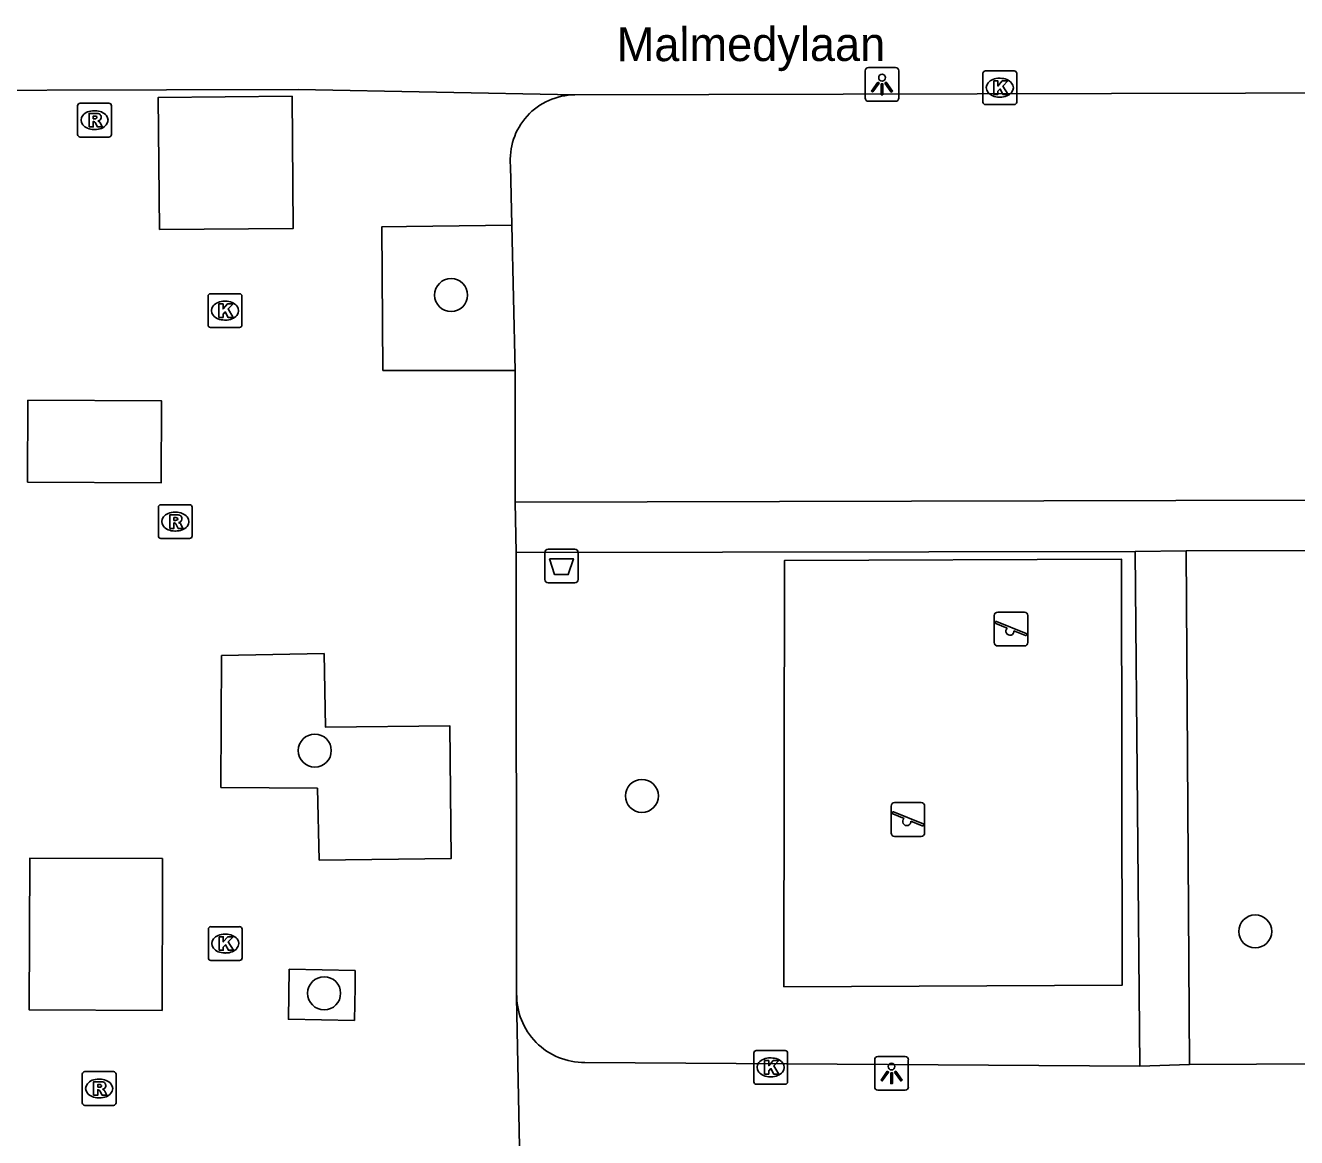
# Model space of a CAD drawing. Extents: x 160732 to 162105, y 387428 to 388479.
# Drawn here: x 161449.84 to 161487.49, y 388135.97 to 388168.91 of the extents above; entities that cross this region are included whole.
import ezdxf

# ---------------------------------------------------------------- set-up
doc = ezdxf.new("R2010")
doc.units = 0
for name, color, linetype in [('IMGEO_Afvalbak', 7, 'Continuous'), ('IMGEO_Boom', 7, 'Continuous'), ('IMGEO_Groenvoorziening', 7, 'Continuous'), ('IMGEO_Kolk', 7, 'Continuous'), ('IMGEO_Lichtpunt', 7, 'Continuous'), ('IMGEO_Openbare_ruimte_label', 7, 'Continuous'), ('IMGEO_Rioolput', 7, 'Continuous'), ('IMGEO_Speelvoorziening', 7, 'Continuous'), ('IMGEO_Voetpad_open', 7, 'Continuous')]:
    doc.layers.add(name, color=color, linetype=linetype)

msp = doc.modelspace()

# ---------------------------------------------------------------- linework, layer by layer
at = {"layer": 'IMGEO_Afvalbak'}
for p, q in [((161465.221, 388152.497), (161465.221, 388153.297)), ((161465.221, 388153.297), (161465.221, 388152.497)), ((161465.321, 388153.397), (161466.111, 388153.397)), ((161466.111, 388153.397), (161465.321, 388153.397)), ((161466.211, 388153.297), (161466.211, 388152.497)), ((161466.211, 388152.497), (161466.211, 388153.297)), ((161466.111, 388152.397), (161465.321, 388152.397)), ((161465.321, 388152.397), (161466.111, 388152.397))]:
    msp.add_line(p, q, dxfattribs=at)
msp.add_lwpolyline([(161465.364, 388153.111), (161466.068, 388153.111), (161465.919, 388152.641), (161465.513, 388152.641), (161465.364, 388153.111)], dxfattribs=at)
for centre, start, end in [((161465.321, 388153.297), 90, 180), ((161465.321, 388153.297), 90, 180), ((161466.111, 388153.297), 0, 90), ((161466.111, 388153.297), 360, 90), ((161465.321, 388152.497), 180, 270), ((161465.321, 388152.497), 180, 270), ((161466.111, 388152.497), 270, 0), ((161466.111, 388152.497), 270, 0)]:
    msp.add_arc(centre, 0.1, start, end, dxfattribs=at)
at = {"layer": 'IMGEO_Boom'}
for centre in [(161462.445, 388160.923), (161458.409, 388147.429), (161468.1, 388146.087), (161486.27, 388142.074), (161458.685, 388140.24)]:
    msp.add_circle(centre, 0.489, dxfattribs=at)
at = {"layer": 'IMGEO_Groenvoorziening'}
for points in [[(161464.241, 388162.995), (161464.343, 388158.689)], [(161472.305, 388140.428), (161472.32, 388153.055), (161482.309, 388153.097), (161482.327, 388140.481), (161472.305, 388140.428)]]:
    msp.add_lwpolyline(points, dxfattribs=at)
at = {"layer": 'IMGEO_Kolk'}
for p, q in [((161478.202, 388166.638), (161478.202, 388167.49)), ((161478.277, 388167.564), (161479.129, 388167.564)), ((161479.203, 388167.49), (161479.203, 388166.638)), ((161478.69, 388167.344), (161478.715, 388167.344)), ((161478.713, 388166.784), (161478.688, 388166.784)), ((161479.129, 388166.564), (161478.277, 388166.564)), ((161455.247, 388160.034), (161455.247, 388160.886)), ((161455.322, 388160.96), (161456.174, 388160.96)), ((161455.735, 388160.74), (161455.76, 388160.74)), ((161456.248, 388160.886), (161456.248, 388160.034)), ((161456.174, 388159.96), (161455.322, 388159.96)), ((161455.758, 388160.18), (161455.733, 388160.18)), ((161455.329, 388142.214), (161456.181, 388142.214)), ((161455.254, 388141.288), (161455.254, 388142.14)), ((161455.742, 388141.994), (161455.767, 388141.994)), ((161456.255, 388142.14), (161456.255, 388141.288)), ((161455.765, 388141.434), (161455.74, 388141.434)), ((161456.181, 388141.214), (161455.329, 388141.214)), ((161471.414, 388137.621), (161471.414, 388138.473)), ((161471.489, 388138.547), (161472.341, 388138.547)), ((161472.415, 388138.473), (161472.415, 388137.621)), ((161471.902, 388138.327), (161471.927, 388138.327)), ((161471.925, 388137.767), (161471.9, 388137.767)), ((161472.341, 388137.547), (161471.489, 388137.547))]:
    msp.add_line(p, q, dxfattribs=at)
for points in [[(161478.202, 388166.638), (161478.202, 388167.49)], [(161478.277, 388167.564), (161479.129, 388167.564)], [(161479.203, 388167.49), (161479.203, 388166.638)], [(161478.523, 388167.264), (161478.646, 388167.264), (161478.646, 388167.113), (161478.776, 388167.264), (161478.94, 388167.264), (161478.794, 388167.113), (161478.947, 388166.864), (161478.795, 388166.864), (161478.71, 388167.028), (161478.646, 388166.961), (161478.646, 388166.864), (161478.523, 388166.864), (161478.523, 388167.264)], [(161479.129, 388166.564), (161478.277, 388166.564)], [(161455.247, 388160.034), (161455.247, 388160.886)], [(161455.322, 388160.96), (161456.174, 388160.96)], [(161455.568, 388160.66), (161455.691, 388160.66), (161455.691, 388160.509), (161455.821, 388160.66), (161455.985, 388160.66), (161455.839, 388160.509), (161455.992, 388160.26), (161455.84, 388160.26), (161455.755, 388160.424), (161455.691, 388160.357), (161455.691, 388160.26), (161455.568, 388160.26), (161455.568, 388160.66)], [(161456.248, 388160.886), (161456.248, 388160.034)], [(161456.174, 388159.96), (161455.322, 388159.96)], [(161455.329, 388142.214), (161456.181, 388142.214)], [(161455.254, 388141.288), (161455.254, 388142.14)], [(161455.575, 388141.914), (161455.698, 388141.914), (161455.698, 388141.763), (161455.828, 388141.914), (161455.992, 388141.914), (161455.846, 388141.763), (161455.999, 388141.514), (161455.847, 388141.514), (161455.762, 388141.678), (161455.698, 388141.611), (161455.698, 388141.514), (161455.575, 388141.514), (161455.575, 388141.914)], [(161456.255, 388142.14), (161456.255, 388141.288)], [(161456.181, 388141.214), (161455.329, 388141.214)], [(161471.414, 388137.621), (161471.414, 388138.473)], [(161471.489, 388138.547), (161472.341, 388138.547)], [(161472.415, 388138.473), (161472.415, 388137.621)], [(161471.735, 388138.247), (161471.858, 388138.247), (161471.858, 388138.096), (161471.988, 388138.247), (161472.152, 388138.247), (161472.006, 388138.096), (161472.159, 388137.847), (161472.007, 388137.847), (161471.922, 388138.011), (161471.858, 388137.944), (161471.858, 388137.847), (161471.735, 388137.847), (161471.735, 388138.247)], [(161472.341, 388137.547), (161471.489, 388137.547)]]:
    msp.add_lwpolyline(points, dxfattribs=at)
for centre, start, end in [((161478.279, 388167.488), 91.552, 178.448), ((161478.279, 388167.488), 91.552, 178.448), ((161479.127, 388167.488), 1.552, 88.448), ((161479.127, 388167.488), 1.552, 88.448), ((161478.279, 388166.64), 181.552, 268.448), ((161478.279, 388166.64), 181.552, 268.448), ((161479.127, 388166.64), 271.552, 358.448), ((161479.127, 388166.64), 271.552, 358.448), ((161455.324, 388160.884), 91.552, 178.448), ((161455.324, 388160.884), 91.552, 178.448), ((161456.172, 388160.884), 1.552, 88.448), ((161456.172, 388160.884), 1.552, 88.448), ((161455.324, 388160.036), 181.552, 268.448), ((161455.324, 388160.036), 181.552, 268.448), ((161456.172, 388160.036), 271.552, 358.448), ((161456.172, 388160.036), 271.552, 358.448), ((161455.331, 388142.138), 91.552, 178.448), ((161455.331, 388142.138), 91.552, 178.448), ((161456.179, 388142.138), 1.552, 88.448), ((161456.179, 388142.138), 1.552, 88.448), ((161455.331, 388141.29), 181.552, 268.448), ((161455.331, 388141.29), 181.552, 268.448), ((161456.179, 388141.29), 271.552, 358.448), ((161456.179, 388141.29), 271.552, 358.448), ((161471.491, 388138.471), 91.552, 178.448), ((161471.491, 388138.471), 91.552, 178.448), ((161472.339, 388138.471), 1.552, 88.448), ((161472.339, 388138.471), 1.552, 88.448), ((161471.491, 388137.623), 181.552, 268.448), ((161471.491, 388137.623), 181.552, 268.448), ((161472.339, 388137.623), 271.552, 358.448), ((161472.339, 388137.623), 271.552, 358.448)]:
    msp.add_arc(centre, 0.0765, start, end, dxfattribs=at)
for centre, major_axis, ratio, start_param, end_param in [((161478.689, 388167.064), (-0.387, 0.002), 0.722429, 4.712389, 7.853982), ((161478.714, 388167.064), (-0.39, 0.002), 0.717154, 1.570796, 4.712389), ((161455.734, 388160.46), (-0.387, 0.002), 0.722429, 4.712389, 7.853982), ((161455.759, 388160.46), (-0.39, 0.002), 0.717154, 1.570796, 4.712389), ((161455.741, 388141.714), (-0.387, 0.002), 0.722429, 4.712389, 7.853982), ((161455.766, 388141.714), (-0.39, 0.002), 0.717154, 1.570796, 4.712389), ((161471.901, 388138.047), (-0.387, 0.002), 0.722429, 4.712389, 7.853982), ((161471.926, 388138.047), (-0.39, 0.002), 0.717154, 1.570796, 4.712389)]:
    msp.add_ellipse(centre, major_axis=major_axis, ratio=ratio, start_param=start_param, end_param=end_param, dxfattribs=at)
at = {"layer": 'IMGEO_Lichtpunt'}
for p, q in [((161474.714, 388167.563), (161474.714, 388166.756)), ((161474.714, 388167.563), (161474.714, 388166.756)), ((161475.616, 388167.658), (161474.808, 388167.658)), ((161475.616, 388167.658), (161474.808, 388167.658)), ((161475.71, 388166.756), (161475.71, 388167.563)), ((161475.71, 388166.756), (161475.71, 388167.563)), ((161474.808, 388166.662), (161475.616, 388166.662)), ((161474.808, 388166.662), (161475.616, 388166.662)), ((161474.996, 388138.271), (161474.996, 388137.464)), ((161474.996, 388138.271), (161474.996, 388137.464)), ((161475.898, 388138.366), (161475.09, 388138.366)), ((161475.898, 388138.366), (161475.09, 388138.366)), ((161475.992, 388137.464), (161475.992, 388138.271)), ((161475.992, 388137.464), (161475.992, 388138.271)), ((161475.09, 388137.37), (161475.898, 388137.37)), ((161475.09, 388137.37), (161475.898, 388137.37))]:
    msp.add_line(p, q, dxfattribs=at)
for points in [[(161475.088, 388167.227), (161475.127, 388167.199), (161474.939, 388166.937), (161474.901, 388166.964), (161475.088, 388167.227)], [(161475.19, 388167.179), (161475.237, 388167.179), (161475.237, 388166.857), (161475.19, 388166.857), (161475.19, 388167.179)], [(161475.3, 388167.199), (161475.338, 388167.226), (161475.525, 388166.964), (161475.486, 388166.936), (161475.3, 388167.199)], [(161475.37, 388137.935), (161475.409, 388137.907), (161475.221, 388137.645), (161475.183, 388137.672), (161475.37, 388137.935)], [(161475.472, 388137.887), (161475.519, 388137.887), (161475.519, 388137.565), (161475.472, 388137.565), (161475.472, 388137.887)], [(161475.582, 388137.907), (161475.62, 388137.934), (161475.807, 388137.672), (161475.768, 388137.644), (161475.582, 388137.907)]]:
    msp.add_lwpolyline(points, dxfattribs=at)
for centre in [(161475.213, 388167.361), (161475.495, 388138.069)]:
    msp.add_circle(centre, 0.0994, dxfattribs=at)
for centre, start, end in [((161474.808, 388167.563), 90, 180), ((161474.808, 388167.563), 90, 180), ((161475.616, 388167.563), 0, 90), ((161475.616, 388167.563), 0, 90), ((161474.808, 388166.756), 180, 270), ((161474.808, 388166.756), 180, 270), ((161475.616, 388166.756), 270, 0), ((161475.616, 388166.756), 270, 360), ((161475.09, 388138.271), 90, 180), ((161475.09, 388138.271), 90, 180), ((161475.898, 388138.271), 0, 90), ((161475.898, 388138.271), 0, 90), ((161475.09, 388137.464), 180, 270), ((161475.09, 388137.464), 180, 270), ((161475.898, 388137.464), 270, 0), ((161475.898, 388137.464), 270, 360)]:
    msp.add_arc(centre, 0.0946, start, end, dxfattribs=at)
at = {"layer": 'IMGEO_Rioolput'}
for p, q in [((161451.382, 388165.677), (161451.382, 388166.529)), ((161451.457, 388166.603), (161452.309, 388166.603)), ((161451.87, 388166.383), (161451.895, 388166.383)), ((161452.383, 388166.529), (161452.383, 388165.677)), ((161452.309, 388165.603), (161451.457, 388165.603)), ((161451.893, 388165.823), (161451.868, 388165.823)), ((161453.773, 388153.785), (161453.773, 388154.637)), ((161453.848, 388154.711), (161454.7, 388154.711)), ((161454.774, 388154.637), (161454.774, 388153.785)), ((161454.261, 388154.491), (161454.286, 388154.491)), ((161454.284, 388153.931), (161454.259, 388153.931)), ((161454.7, 388153.711), (161453.848, 388153.711)), ((161451.519, 388136.994), (161451.519, 388137.846)), ((161451.594, 388137.92), (161452.446, 388137.92)), ((161452.007, 388137.7), (161452.032, 388137.7)), ((161452.52, 388137.846), (161452.52, 388136.994)), ((161452.446, 388136.92), (161451.594, 388136.92)), ((161452.03, 388137.14), (161452.005, 388137.14))]:
    msp.add_line(p, q, dxfattribs=at)
for points in [[(161451.382, 388165.677), (161451.382, 388166.529)], [(161451.457, 388166.603), (161452.309, 388166.603)], [(161451.971, 388166.301), (161451.719, 388166.303), (161451.719, 388165.903)], [(161452.383, 388166.529), (161452.383, 388165.677)], [(161451.719, 388165.903), (161451.843, 388165.903), (161451.843, 388166.065), (161451.854, 388166.065)], [(161451.897, 388166.222), (161451.843, 388166.222), (161451.843, 388166.141)], [(161451.843, 388166.141), (161451.895, 388166.141)], [(161451.901, 388166.036), (161451.972, 388165.903), (161452.112, 388165.903), (161452.047, 388166.029)], [(161452.309, 388165.603), (161451.457, 388165.603)], [(161453.773, 388153.785), (161453.773, 388154.637)], [(161453.848, 388154.711), (161454.7, 388154.711)], [(161454.774, 388154.637), (161454.774, 388153.785)], [(161454.362, 388154.409), (161454.11, 388154.411), (161454.11, 388154.011)], [(161454.288, 388154.33), (161454.234, 388154.33), (161454.234, 388154.249)], [(161454.234, 388154.249), (161454.286, 388154.249)], [(161454.11, 388154.011), (161454.234, 388154.011), (161454.234, 388154.173), (161454.245, 388154.173)], [(161454.292, 388154.144), (161454.363, 388154.011), (161454.503, 388154.011), (161454.438, 388154.137)], [(161454.7, 388153.711), (161453.848, 388153.711)], [(161451.519, 388136.994), (161451.519, 388137.846)], [(161451.594, 388137.92), (161452.446, 388137.92)], [(161452.52, 388137.846), (161452.52, 388136.994)], [(161452.108, 388137.618), (161451.856, 388137.62), (161451.856, 388137.22)], [(161451.856, 388137.22), (161451.98, 388137.22), (161451.98, 388137.382), (161451.991, 388137.382)], [(161452.034, 388137.539), (161451.98, 388137.539), (161451.98, 388137.458)], [(161451.98, 388137.458), (161452.032, 388137.458)], [(161452.038, 388137.353), (161452.109, 388137.22), (161452.249, 388137.22), (161452.184, 388137.346)], [(161452.446, 388136.92), (161451.594, 388136.92)]]:
    msp.add_lwpolyline(points, dxfattribs=at)
for centre, radius, start, end in [((161451.459, 388166.527), 0.0765, 91.552, 178.448), ((161451.459, 388166.527), 0.0765, 91.552, 178.448), ((161451.97, 388166.191), 0.109, 350.3612, 89.416), ((161452.307, 388166.527), 0.0765, 1.552, 88.448), ((161452.307, 388166.527), 0.0765, 1.552, 88.448), ((161451.853, 388166.012), 0.0533, 26.0293, 88.6989), ((161451.879, 388166.33), 0.19, 274.7715, 282.9687), ((161451.903, 388166.126), 0.0964, 77.0061, 93.1865), ((161451.917, 388166.183), 0.0378, 276.6634, 79.6772), ((161451.968, 388166.191), 0.112, 277.5842, 350.9817), ((161451.952, 388165.976), 0.108, 29.5134, 73.7905), ((161451.459, 388165.679), 0.0765, 181.552, 268.448), ((161451.459, 388165.679), 0.0765, 181.552, 268.448), ((161452.307, 388165.679), 0.0765, 271.552, 358.448), ((161452.307, 388165.679), 0.0765, 271.552, 358.448), ((161453.85, 388154.635), 0.0765, 91.552, 178.448), ((161453.85, 388154.635), 0.0765, 91.552, 178.448), ((161454.698, 388154.635), 0.0765, 1.552, 88.448), ((161454.698, 388154.635), 0.0765, 1.552, 88.448), ((161454.27, 388154.438), 0.19, 274.7715, 282.9687), ((161454.294, 388154.234), 0.0964, 77.0061, 93.1865), ((161454.308, 388154.291), 0.0378, 276.6634, 79.6772), ((161454.361, 388154.299), 0.109, 350.3612, 89.416), ((161454.359, 388154.299), 0.112, 277.5842, 350.9817), ((161454.244, 388154.12), 0.0533, 26.0293, 88.6989), ((161454.343, 388154.084), 0.108, 29.5134, 73.7905), ((161453.85, 388153.787), 0.0765, 181.552, 268.448), ((161453.85, 388153.787), 0.0765, 181.552, 268.448), ((161454.698, 388153.787), 0.0765, 271.552, 358.448), ((161454.698, 388153.787), 0.0765, 271.552, 358.448), ((161451.596, 388137.844), 0.0765, 91.552, 178.448), ((161451.596, 388137.844), 0.0765, 91.552, 178.448), ((161452.444, 388137.844), 0.0765, 1.552, 88.448), ((161452.444, 388137.844), 0.0765, 1.552, 88.448), ((161451.99, 388137.329), 0.0533, 26.0293, 88.6989), ((161452.016, 388137.647), 0.19, 274.7715, 282.9687), ((161452.04, 388137.443), 0.0964, 77.0061, 93.1865), ((161452.054, 388137.5), 0.0378, 276.6634, 79.6772), ((161452.107, 388137.508), 0.109, 350.3612, 89.416), ((161452.105, 388137.508), 0.112, 277.5842, 350.9817), ((161452.089, 388137.293), 0.108, 29.5134, 73.7905), ((161451.596, 388136.996), 0.0765, 181.552, 268.448), ((161451.596, 388136.996), 0.0765, 181.552, 268.448), ((161452.444, 388136.996), 0.0765, 271.552, 358.448), ((161452.444, 388136.996), 0.0765, 271.552, 358.448)]:
    msp.add_arc(centre, radius, start, end, dxfattribs=at)
for centre, major_axis, ratio, start_param, end_param in [((161451.869, 388166.103), (-0.387, 0.002), 0.722429, 4.712389, 7.853982), ((161451.894, 388166.103), (-0.39, 0.002), 0.717154, 1.570796, 4.712389), ((161454.26, 388154.211), (-0.387, 0.002), 0.722429, 4.712389, 7.853982), ((161454.285, 388154.211), (-0.39, 0.002), 0.717154, 1.570796, 4.712389), ((161452.006, 388137.42), (-0.387, 0.002), 0.722429, 4.712389, 7.853982), ((161452.031, 388137.42), (-0.39, 0.002), 0.717154, 1.570796, 4.712389)]:
    msp.add_ellipse(centre, major_axis=major_axis, ratio=ratio, start_param=start_param, end_param=end_param, dxfattribs=at)
at = {"layer": 'IMGEO_Speelvoorziening'}
for p, q in [((161478.54, 388150.629), (161478.54, 388151.429)), ((161478.54, 388151.429), (161478.54, 388150.629)), ((161478.609, 388151.254), (161479.485, 388150.901)), ((161478.64, 388151.529), (161479.43, 388151.529)), ((161479.43, 388151.529), (161478.64, 388151.529)), ((161479.53, 388151.429), (161479.53, 388150.629)), ((161479.53, 388150.629), (161479.53, 388151.429)), ((161478.923, 388151.057), (161478.584, 388151.194)), ((161479.461, 388150.841), (161479.121, 388150.978)), ((161479.43, 388150.529), (161478.64, 388150.529)), ((161478.64, 388150.529), (161479.43, 388150.529)), ((161475.486, 388144.988), (161475.486, 388145.788)), ((161475.486, 388145.788), (161475.486, 388144.988)), ((161475.555, 388145.613), (161476.431, 388145.26)), ((161475.586, 388145.888), (161476.376, 388145.888)), ((161476.376, 388145.888), (161475.586, 388145.888)), ((161476.476, 388145.788), (161476.476, 388144.988)), ((161476.476, 388144.988), (161476.476, 388145.788)), ((161475.869, 388145.416), (161475.53, 388145.553)), ((161476.407, 388145.2), (161476.067, 388145.337)), ((161476.376, 388144.888), (161475.586, 388144.888)), ((161475.586, 388144.888), (161476.376, 388144.888))]:
    msp.add_line(p, q, dxfattribs=at)
for centre, radius, start, end in [((161478.64, 388151.429), 0.1, 90, 180), ((161478.64, 388151.429), 0.1, 90, 180), ((161478.597, 388151.224), 0.0327, 68.078, 248.078), ((161479.43, 388151.429), 0.1, 0, 90), ((161479.43, 388151.429), 0.1, 360, 90), ((161479.002, 388150.967), 0.12, 130.9928, 5.1632), ((161479.473, 388150.871), 0.0327, 248.078, 68.078), ((161478.64, 388150.629), 0.1, 180, 270), ((161478.64, 388150.629), 0.1, 180, 270), ((161479.43, 388150.629), 0.1, 270, 0), ((161479.43, 388150.629), 0.1, 270, 0), ((161475.586, 388145.788), 0.1, 90, 180), ((161475.586, 388145.788), 0.1, 90, 180), ((161475.543, 388145.583), 0.0327, 68.078, 248.078), ((161476.376, 388145.788), 0.1, 0, 90), ((161476.376, 388145.788), 0.1, 360, 90), ((161475.948, 388145.326), 0.12, 130.9928, 5.1632), ((161476.419, 388145.23), 0.0327, 248.078, 68.078), ((161475.586, 388144.988), 0.1, 180, 270), ((161475.586, 388144.988), 0.1, 180, 270), ((161476.376, 388144.988), 0.1, 270, 0), ((161476.376, 388144.988), 0.1, 270, 0)]:
    msp.add_arc(centre, radius, start, end, dxfattribs=at)
at = {"layer": 'IMGEO_Voetpad_open'}
for points in [[(161446.922, 388166.978), (161454.013, 388166.998), (161457.913, 388167.007), (161466.116, 388166.851)], [(161453.804, 388162.86), (161453.768, 388166.776), (161457.735, 388166.812), (161457.771, 388162.896), (161453.804, 388162.86)], [(161466.116, 388166.851), (161501.881, 388166.939)], [(161464.241, 388162.995), (161464.208, 388164.749)], [(161464.343, 388158.689), (161460.427, 388158.69), (161460.399, 388162.945), (161461.123, 388162.955), (161464.241, 388162.995)], [(161464.347, 388154.783), (161464.343, 388158.689)], [(161449.899, 388155.375), (161449.908, 388157.806), (161453.865, 388157.791), (161453.856, 388155.36), (161449.899, 388155.375)], [(161464.347, 388154.783), (161503.494, 388154.882)], [(161464.378, 388153.292), (161464.347, 388154.783)], [(161482.714, 388153.331), (161464.378, 388153.292)], [(161464.388, 388140.237), (161464.378, 388153.292)], [(161484.224, 388153.347), (161482.714, 388153.331)], [(161482.714, 388153.331), (161482.849, 388138.087)], [(161504.007, 388153.358), (161484.224, 388153.347)], [(161484.319, 388138.134), (161484.224, 388153.347)], [(161455.647, 388150.246), (161458.682, 388150.303), (161458.727, 388148.119), (161462.409, 388148.158), (161462.451, 388144.234), (161458.538, 388144.187), (161458.486, 388146.314), (161455.628, 388146.339), (161455.647, 388150.246)], [(161453.901, 388144.229), (161453.899, 388143.605), (161453.884, 388139.735), (161449.949, 388139.75), (161449.966, 388144.244), (161453.901, 388144.229)], [(161459.609, 388140.92), (161459.6, 388140.426), (161459.583, 388139.439), (161457.625, 388139.473), (161457.651, 388140.954), (161459.609, 388140.92)], [(161464.388, 388140.237), (161464.38, 388140.116), (161464.525, 388133.236)], [(161482.849, 388138.087), (161466.408, 388138.189)], [(161482.849, 388138.087), (161484.319, 388138.134)], [(161488.295, 388138.147), (161484.319, 388138.134)]]:
    msp.add_lwpolyline(points, dxfattribs=at)
for centre, radius, start, end in [((161466.117, 388164.933), 1.918, 90.0409, 185.4986), ((161466.396, 388140.197), 2.008, 178.8628, 270.3485)]:
    msp.add_arc(centre, radius, start, end, dxfattribs=at)

# ---------------------------------------------------------------- texts
at = {"layer": 'IMGEO_Openbare_ruimte_label'}
msp.add_text('Malmedylaan', height=1, rotation=0.0573, dxfattribs=at).set_placement((161467.355, 388167.849))

doc.saveas('drawing.dxf')
